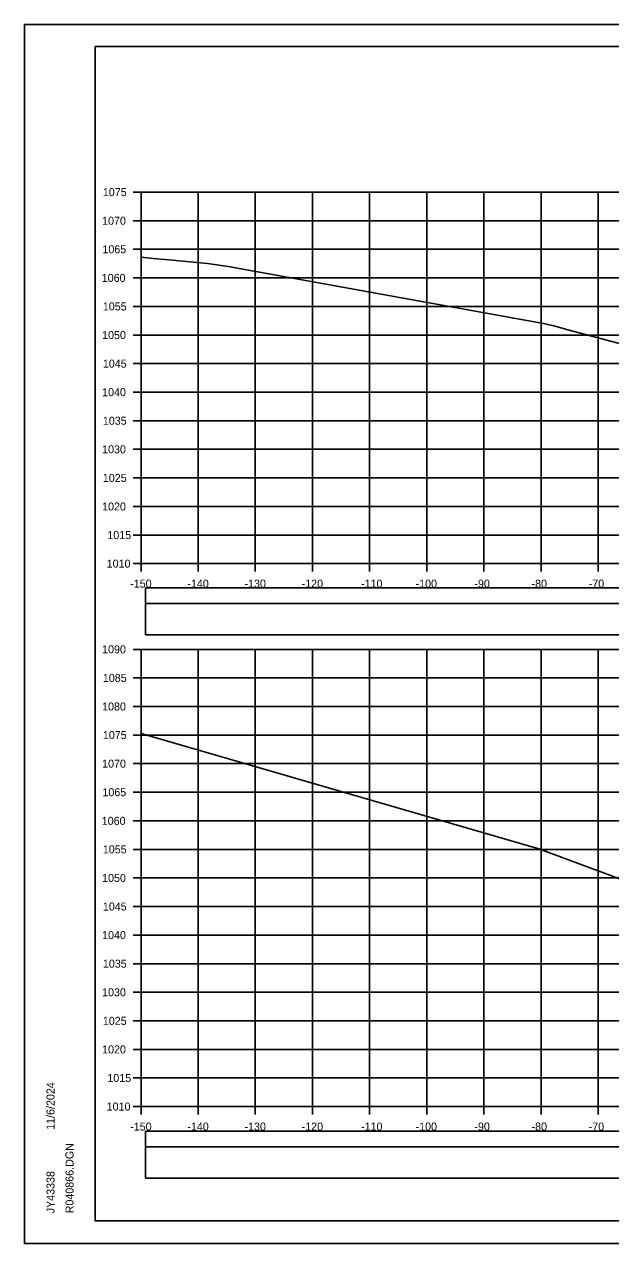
# Model space of a CAD drawing. Extents: x 1370565 to 1374448, y 301010 to 304637.
# Drawn here: x 1370564.6 to 1370667.2, y 301650.5 to 301863.8 of the extents above; entities that cross this region are included whole.
import ezdxf

# ---------------------------------------------------------------- set-up
doc = ezdxf.new("R2010")
doc.units = 0
for name, color, linetype in [('R_Axis', 7, 'Continuous'), ('R_Axis Annot', 7, 'Continuous'), ('R_Border', 7, 'Continuous'), ('R_Drive', 7, 'Continuous'), ('R_Exist Surface', 7, 'Continuous'), ('R_Grid', 7, 'Continuous'), ('R_No Plot', 7, 'Continuous')]:
    doc.layers.add(name, color=color, linetype=linetype)

msp = doc.modelspace()

# ---------------------------------------------------------------- linework, layer by layer
at = {"layer": 'R_Axis'}
for p, q in [((1370583.63, 301834.49), (1370585.03, 301834.49)), ((1370585.03, 301769.49), (1370585.03, 301834.49)), ((1370583.63, 301829.49), (1370585.03, 301829.49)), ((1370583.63, 301824.49), (1370585.03, 301824.49)), ((1370583.63, 301819.49), (1370585.03, 301819.49)), ((1370583.63, 301814.49), (1370585.03, 301814.49)), ((1370583.63, 301809.49), (1370585.03, 301809.49)), ((1370583.63, 301804.49), (1370585.03, 301804.49)), ((1370583.63, 301799.49), (1370585.03, 301799.49)), ((1370583.63, 301794.49), (1370585.03, 301794.49)), ((1370583.63, 301789.49), (1370585.03, 301789.49)), ((1370583.63, 301784.49), (1370585.03, 301784.49)), ((1370583.63, 301779.49), (1370585.03, 301779.49)), ((1370583.63, 301774.49), (1370585.03, 301774.49)), ((1370583.63, 301769.49), (1370585.03, 301769.49)), ((1370585.03, 301769.49), (1370885.03, 301769.49)), ((1370585.03, 301768.09), (1370585.03, 301769.49)), ((1370595.03, 301768.09), (1370595.03, 301769.49)), ((1370605.03, 301768.09), (1370605.03, 301769.49)), ((1370615.03, 301768.09), (1370615.03, 301769.49)), ((1370625.03, 301768.09), (1370625.03, 301769.49)), ((1370635.03, 301768.09), (1370635.03, 301769.49)), ((1370645.03, 301768.09), (1370645.03, 301769.49)), ((1370655.03, 301768.09), (1370655.03, 301769.49)), ((1370665.03, 301768.09), (1370665.03, 301769.49)), ((1370583.63, 301754.49), (1370585.03, 301754.49)), ((1370585.03, 301674.49), (1370585.03, 301754.49)), ((1370583.63, 301749.49), (1370585.03, 301749.49)), ((1370583.63, 301744.49), (1370585.03, 301744.49)), ((1370583.63, 301739.49), (1370585.03, 301739.49)), ((1370583.63, 301734.49), (1370585.03, 301734.49)), ((1370583.63, 301729.49), (1370585.03, 301729.49)), ((1370583.63, 301724.49), (1370585.03, 301724.49)), ((1370583.63, 301719.49), (1370585.03, 301719.49)), ((1370583.63, 301714.49), (1370585.03, 301714.49)), ((1370583.63, 301709.49), (1370585.03, 301709.49)), ((1370583.63, 301704.49), (1370585.03, 301704.49)), ((1370583.63, 301699.49), (1370585.03, 301699.49)), ((1370583.63, 301694.49), (1370585.03, 301694.49)), ((1370583.63, 301689.49), (1370585.03, 301689.49)), ((1370583.63, 301684.49), (1370585.03, 301684.49)), ((1370583.63, 301679.49), (1370585.03, 301679.49)), ((1370583.63, 301674.49), (1370585.03, 301674.49)), ((1370585.03, 301674.49), (1370885.03, 301674.49)), ((1370585.03, 301673.09), (1370585.03, 301674.49)), ((1370595.03, 301673.09), (1370595.03, 301674.49)), ((1370605.03, 301673.09), (1370605.03, 301674.49)), ((1370615.03, 301673.09), (1370615.03, 301674.49)), ((1370625.03, 301673.09), (1370625.03, 301674.49)), ((1370635.03, 301673.09), (1370635.03, 301674.49)), ((1370645.03, 301673.09), (1370645.03, 301674.49)), ((1370655.03, 301673.09), (1370655.03, 301674.49)), ((1370665.03, 301673.09), (1370665.03, 301674.49))]:
    msp.add_line(p, q, dxfattribs=at)
at = {"layer": 'R_Border'}
for p, q in [((1370577.03, 301859.95), (1370893.21, 301859.95)), ((1370577.03, 301654.49), (1370577.03, 301859.95)), ((1370577.03, 301654.49), (1370577.03, 301654.49)), ((1370893.21, 301654.49), (1370577.03, 301654.49))]:
    msp.add_line(p, q, dxfattribs=at)
at = {"layer": 'R_Drive'}
for points in [[(1370585.82, 301762.53), (1370884.24, 301762.53), (1370884.24, 301765.23), (1370585.82, 301765.23)], [(1370585.82, 301757.01), (1370884.24, 301757.01), (1370884.24, 301762.53), (1370585.82, 301762.53)], [(1370585.82, 301667.47), (1370884.24, 301667.47), (1370884.24, 301670.18), (1370585.82, 301670.18)], [(1370585.82, 301661.95), (1370884.24, 301661.95), (1370884.24, 301667.47), (1370585.82, 301667.47)]]:
    msp.add_lwpolyline(points, close=True, dxfattribs=at)
at = {"layer": 'R_Exist Surface'}
for points in [[(1370585.03, 301823.09), (1370587.14, 301822.88), (1370589.87, 301822.66), (1370596.68, 301822.02), (1370600.3, 301821.49), (1370655.44, 301811.49), (1370657.27, 301811.07), (1370659.72, 301810.4), (1370689.67, 301802.48), (1370696.51, 301798.36), (1370708.53, 301791.22), (1370718.26, 301792.56), (1370719.47, 301792.72), (1370728.13, 301792.6), (1370729.5, 301792.6), (1370737.94, 301792.35), (1370739.91, 301792.3), (1370742.2, 301791.97), (1370755.05, 301790.22), (1370757.99, 301790.66), (1370763.8, 301791.8), (1370791.83, 301789.74)], [(1370585.03, 301739.76), (1370654.67, 301719.57), (1370681.98, 301709.45), (1370696.18, 301704.03), (1370707.43, 301698.39), (1370712.28, 301695.91), (1370722.96, 301697.24), (1370724.92, 301697.5), (1370733.82, 301697.75), (1370735.07, 301697.79), (1370744.65, 301697.65), (1370745.32, 301697.64), (1370747.49, 301697.29), (1370779.11, 301692.32), (1370787.74, 301691.72), (1370818.07, 301689.7), (1370860.42, 301688.45), (1370868.77, 301688.21), (1370876.05, 301688.04), (1370885.03, 301687.88)]]:
    msp.add_lwpolyline(points, dxfattribs=at)
at = {"layer": 'R_Grid'}
for p, q in [((1370585.03, 301834.49), (1370885.03, 301834.49)), ((1370585.03, 301769.49), (1370585.03, 301834.49)), ((1370595.03, 301769.49), (1370595.03, 301834.49)), ((1370605.03, 301769.49), (1370605.03, 301834.49)), ((1370615.03, 301769.49), (1370615.03, 301834.49)), ((1370625.03, 301769.49), (1370625.03, 301834.49)), ((1370635.03, 301769.49), (1370635.03, 301834.49)), ((1370645.03, 301769.49), (1370645.03, 301834.49)), ((1370655.03, 301769.49), (1370655.03, 301834.49)), ((1370665.03, 301769.49), (1370665.03, 301834.49)), ((1370585.03, 301829.49), (1370885.03, 301829.49)), ((1370585.03, 301824.49), (1370885.03, 301824.49)), ((1370585.03, 301819.49), (1370885.03, 301819.49)), ((1370585.03, 301814.49), (1370885.03, 301814.49)), ((1370585.03, 301809.49), (1370885.03, 301809.49)), ((1370585.03, 301804.49), (1370885.03, 301804.49)), ((1370585.03, 301799.49), (1370885.03, 301799.49)), ((1370585.03, 301794.49), (1370885.03, 301794.49)), ((1370585.03, 301789.49), (1370885.03, 301789.49)), ((1370585.03, 301784.49), (1370885.03, 301784.49)), ((1370585.03, 301779.49), (1370885.03, 301779.49)), ((1370585.03, 301774.49), (1370885.03, 301774.49)), ((1370585.03, 301769.49), (1370885.03, 301769.49)), ((1370585.03, 301754.49), (1370885.03, 301754.49)), ((1370585.03, 301674.49), (1370585.03, 301754.49)), ((1370595.03, 301674.49), (1370595.03, 301754.49)), ((1370605.03, 301674.49), (1370605.03, 301754.49)), ((1370615.03, 301674.49), (1370615.03, 301754.49)), ((1370625.03, 301674.49), (1370625.03, 301754.49)), ((1370635.03, 301674.49), (1370635.03, 301754.49)), ((1370645.03, 301674.49), (1370645.03, 301754.49)), ((1370655.03, 301674.49), (1370655.03, 301754.49)), ((1370665.03, 301674.49), (1370665.03, 301754.49)), ((1370585.03, 301749.49), (1370885.03, 301749.49)), ((1370585.03, 301744.49), (1370885.03, 301744.49)), ((1370585.03, 301739.49), (1370885.03, 301739.49)), ((1370585.03, 301734.49), (1370885.03, 301734.49)), ((1370585.03, 301729.49), (1370885.03, 301729.49)), ((1370585.03, 301724.49), (1370885.03, 301724.49)), ((1370585.03, 301719.49), (1370885.03, 301719.49)), ((1370585.03, 301714.49), (1370885.03, 301714.49)), ((1370585.03, 301709.49), (1370885.03, 301709.49)), ((1370585.03, 301704.49), (1370885.03, 301704.49)), ((1370585.03, 301699.49), (1370885.03, 301699.49)), ((1370585.03, 301694.49), (1370885.03, 301694.49)), ((1370585.03, 301689.49), (1370885.03, 301689.49)), ((1370585.03, 301684.49), (1370885.03, 301684.49)), ((1370585.03, 301679.49), (1370885.03, 301679.49)), ((1370585.03, 301674.49), (1370885.03, 301674.49))]:
    msp.add_line(p, q, dxfattribs=at)
at = {"layer": 'R_No Plot'}
for p, q in [((1370564.63, 301863.84), (1370897.96, 301863.84)), ((1370564.63, 301650.51), (1370897.96, 301650.51))]:
    msp.add_line(p, q, dxfattribs=at)
for points in [[(1370564.62, 301863.84), (1370897.96, 301863.84), (1370897.96, 301650.51), (1370564.62, 301650.51)], [(1370810.95, 301859.95), (1370830.57, 301859.95), (1370830.57, 301850.07), (1370846.68, 301850.07), (1370869.88, 301850.07), (1370869.88, 301817.4), (1370893.09, 301817.4), (1370893.21, 301654.49), (1370577.03, 301654.49), (1370577.03, 301859.95)]]:
    msp.add_lwpolyline(points, close=True, dxfattribs=at)

# ---------------------------------------------------------------- texts
at = {"layer": 'R_Axis Annot'}
for s, p in [('1075', (1370578.35, 301833.79)), ('1070', (1370578.22, 301828.79)), ('1065', (1370578.28, 301823.79)), ('1060', (1370578.16, 301818.79)), ('1055', (1370578.35, 301813.79)), ('1050', (1370578.22, 301808.79)), ('1045', (1370578.35, 301803.79)), ('1040', (1370578.22, 301798.79)), ('1035', (1370578.35, 301793.79)), ('1030', (1370578.22, 301788.79)), ('1025', (1370578.35, 301783.79)), ('1020', (1370578.22, 301778.79)), ('1015', (1370579.14, 301773.79)), ('1010', (1370579.02, 301768.79)), ('-150', (1370583.14, 301765.29)), ('-140', (1370593.14, 301765.29)), ('-130', (1370603.14, 301765.29)), ('-120', (1370613.14, 301765.29)), ('-110', (1370623.53, 301765.29)), ('-100', (1370633.08, 301765.29)), ('-90', (1370643.37, 301765.29)), ('-80', (1370653.37, 301765.29)), ('-70', (1370663.37, 301765.29)), ('1090', (1370578.22, 301753.79)), ('1085', (1370578.35, 301748.79)), ('1080', (1370578.22, 301743.79)), ('1075', (1370578.35, 301738.79)), ('1070', (1370578.22, 301733.79)), ('1065', (1370578.28, 301728.79)), ('1060', (1370578.16, 301723.79)), ('1055', (1370578.35, 301718.79)), ('1050', (1370578.22, 301713.79)), ('1045', (1370578.35, 301708.79)), ('1040', (1370578.22, 301703.79)), ('1035', (1370578.35, 301698.79)), ('1030', (1370578.22, 301693.79)), ('1025', (1370578.35, 301688.79)), ('1020', (1370578.22, 301683.79)), ('1015', (1370579.14, 301678.79)), ('1010', (1370579.02, 301673.79)), ('-150', (1370583.14, 301670.29)), ('-140', (1370593.14, 301670.29)), ('-130', (1370603.14, 301670.29)), ('-120', (1370613.14, 301670.29)), ('-110', (1370623.53, 301670.29)), ('-100', (1370633.08, 301670.29)), ('-90', (1370643.37, 301670.29)), ('-80', (1370653.37, 301670.29)), ('-70', (1370663.37, 301670.29))]:
    msp.add_text(s, height=1.4, dxfattribs=at).set_placement(p)
at = {"layer": 'R_Border'}
for s, p in [('11/6/2024', (1370569.89, 301670.42)), ('R040866.DGN', (1370573.22, 301655.81)), ('JY43338', (1370569.89, 301655.81))]:
    msp.add_text(s, height=1.4, rotation=90, dxfattribs=at).set_placement(p)

doc.saveas('drawing.dxf')
